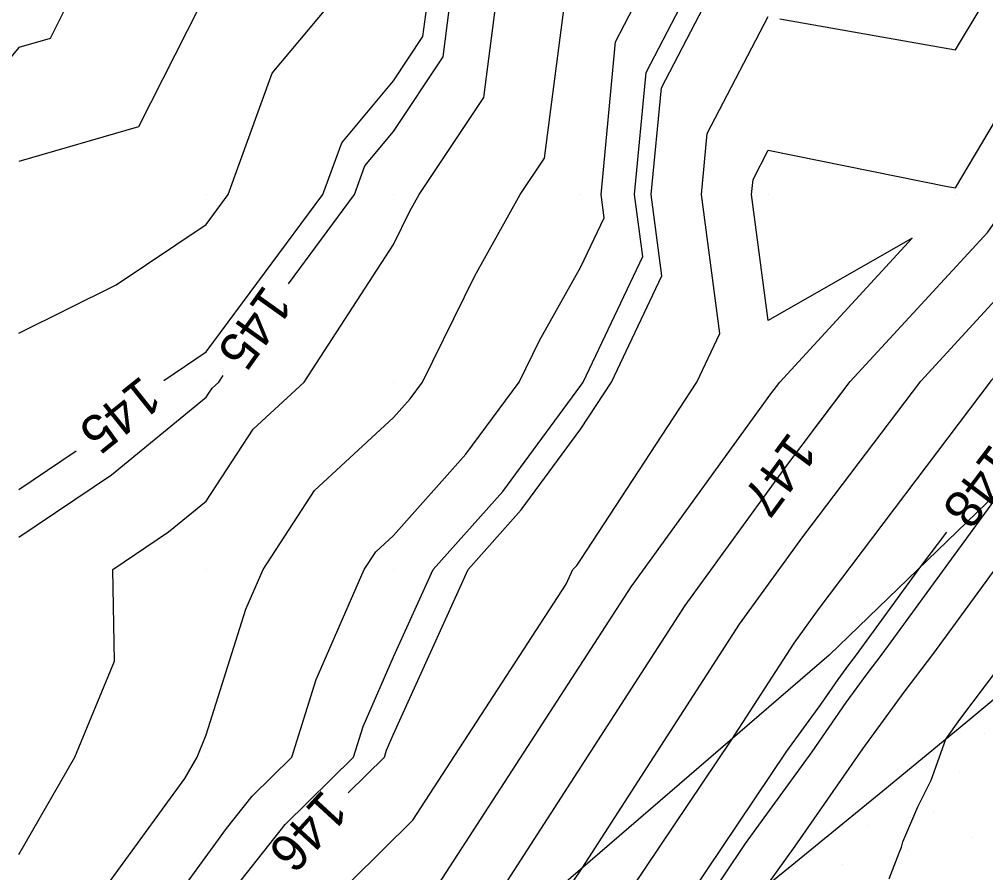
# Model space of a CAD drawing. Extents: x 2354170 to 2357230, y 866100 to 868290.
# Drawn here: x 2355900 to 2355951.6, y 866903.8 to 866949.4 of the extents above; entities that cross this region are included whole.
import ezdxf

# ---------------------------------------------------------------- set-up
doc = ezdxf.new("R2010")
doc.units = 0
for name, color, linetype in [('Default', 7, 'Continuous'), ('DTM Contours Major', 7, 'Continuous'), ('DTM Contours Major Text', 7, 'Continuous'), ('DTM Contours Minor', 7, 'Continuous'), ('Exist DTM QL2 LIDAR Elevation Point', 7, 'Continuous'), ('Exist DTM Scan Elevation Point', 7, 'Continuous'), ('Exist Roads EOP', 7, 'Continuous'), ('PH Exist DTM Breakline', 7, 'Continuous')]:
    doc.layers.add(name, color=color, linetype=linetype)

msp = doc.modelspace()

# ---------------------------------------------------------------- linework, layer by layer
at = {"layer": 'Default'}
for points in [[(2355907.71, 866930.095), (2355909.982, 866931.618), (2355916.211, 866940.01), (2355917.211, 866942.781), (2355919.982, 866946.083), (2355921.548, 866948.444), (2355921.752, 866950.01), (2355921.298, 866958.694), (2355921.138, 866960.01), (2355920.918, 866969.075), (2355921.569, 866970.01), (2355923.527, 866976.466), (2355924.162, 866980.01), (2355925.624, 866984.369), (2355927.457, 866990.01), (2355928.314, 866996.042), (2355928.211, 867003.518), (2355927.429, 867004.904), (2355926.344, 867005.605), (2355925.26, 867006.31), (2355912.852, 867014.232), (2355912.033, 867015.576)], [(2355942.368, 866927.411), (2355944.357, 866930.04), (2355951.695, 866938.012), (2355959.973, 866949.892), (2355960.039, 866949.982), (2355959.983, 866950.274), (2355956.301, 866960.01), (2355956.66, 866963.332), (2355957.564, 866970.01), (2355958.046, 866971.947), (2355963.128, 866982.478), (2355963.619, 866983.483), (2355963.614, 866983.811), (2355963.528, 866983.946), (2355963.334, 866984.286), (2355956.959, 866994.271), (2355953.54, 866999.218), (2355947.137, 867004.95), (2355943.882, 867010.011), (2355941.982, 867011.364)], [(2355917.56, 866908.102), (2355919.492, 866910.009), (2355919.609, 866910.382), (2355919.982, 866911.233), (2355923.959, 866920.01), (2355926.795, 866923.197), (2355929.982, 866927.511), (2355931.616, 866930.01), (2355934.308, 866935.684), (2355933.734, 866940.01), (2355934.277, 866945.716), (2355936.518, 866950.01), (2355935.989, 866954.003), (2355938.767, 866960.01), (2355939.284, 866960.709), (2355939.294, 866970.01), (2355939.368, 866970.624), (2355939.982, 866971.76), (2355943.984, 866976.009), (2355945.259, 866980.01), (2355942.083, 866991.73), (2355941.624, 866997), (2355941.603, 866998.538), (2355941.229, 866999.2)], [(2355939.92, 866903.18), (2355941.422, 866905.252), (2355945.031, 866910.446), (2355947.239, 866913.473), (2355948.812, 866915.556), (2355957.975, 866928.083), (2355958.593, 866928.92), (2355959.002, 866929.502), (2355959.289, 866929.915), (2355959.499, 866930.239), (2355964.947, 866937.873), (2355970.063, 866944.898), (2355969.925, 866945.619), (2355976.345, 866959.973)], [(2355926.584, 866898.937), (2355930.04, 866904.075), (2355938.45, 866917.091), (2355941.829, 866921.752), (2355948.117, 866930.067), (2355953.497, 866935.91), (2355959.565, 866944.62), (2355962.545, 866948.711), (2355960.538, 866959.207)], [(2355946.426, 866903.521), (2355946.961, 866904.909), (2355947.086, 866905.21), (2355947.16, 866905.492), (2355947.965, 866907.356), (2355948.678, 866908.778), (2355949.45, 866910.972), (2355950.209, 866912.012), (2355952.95, 866915.643), (2355956.122, 866919.98), (2355959.18, 866924.115), (2355961.2, 866926.988), (2355962.619, 866929.03), (2355963.654, 866930.629), (2355971.265, 866941.293), (2355972.115, 866942.649), (2355972.753, 866943.779), (2355973.253, 866944.697), (2355979.989, 866956.594)], [(2355963.667, 866954.677), (2355965.051, 866947.44), (2355959.157, 866939.347), (2355955.299, 866933.809), (2355951.878, 866930.093), (2355942.682, 866917.935), (2355941.347, 866916.092), (2355938.022, 866910.947), (2355930.333, 866899.515)], [(2355893.061, 866875.319), (2355900.814, 866890.646), (2355904.658, 866897.399), (2355911.065, 866906.195), (2355912.434, 866907.919), (2355914.552, 866910.009), (2355915.849, 866914.142), (2355918.419, 866920.01), (2355919.035, 866920.957), (2355919.982, 866921.828), (2355923.834, 866926.158), (2355926.681, 866930.01), (2355927.767, 866932.225), (2355929.982, 866936.166), (2355931.219, 866938.773), (2355931.055, 866940.01), (2355931.83, 866948.162), (2355932.795, 866950.01)], [(2355896.77, 866890.408), (2355901.691, 866899.055), (2355908.832, 866908.859), (2355909.494, 866910.009), (2355909.982, 866911.188), (2355912.089, 866917.903), (2355913.012, 866920.01), (2355915.759, 866924.232), (2355919.982, 866928.116), (2355920.874, 866929.118), (2355921.533, 866930.01), (2355924.312, 866935.68), (2355926.747, 866940.01), (2355928.037, 866941.955), (2355929.086, 866950.01)], [(2355898.037, 866871.233), (2355900.735, 866874.171), (2355902.92, 866876.378), (2355911.371, 866888.241), (2355912.948, 866891.359), (2355913.558, 866892.431), (2355914.576, 866893.828), (2355920.386, 866901.141), (2355922.165, 866902.896), (2355927.152, 866910.569), (2355932.657, 866919.088), (2355940.122, 866929.387), (2355940.596, 866930.014), (2355947.668, 866937.695), (2355939.982, 866933.303), (2355939.092, 866940.01), (2355939.169, 866940.823), (2355939.982, 866942.381), (2355949.543, 866940.449), (2355949.982, 866940.372), (2355955.709, 866950.01)], [(2355902.49, 866950.01), (2355901.644, 866948.348), (2355899.982, 866947.866)], [(2355909.61, 866950.01), (2355906.362, 866943.63), (2355899.982, 866941.781)], [(2355899.982, 866932.63), (2355905.178, 866935.205), (2355909.982, 866938.425), (2355911.158, 866940.01), (2355913.5, 866946.492), (2355916.451, 866950.01)], [(2355899.982, 866904.809), (2355902.977, 866910.009), (2355905.092, 866915.12), (2355904.99, 866920.01), (2355907.972, 866922.019), (2355909.982, 866923.663), (2355912.484, 866927.508), (2355915.204, 866930.01), (2355919.982, 866937.348), (2355920.858, 866939.134), (2355921.35, 866940.01), (2355924.793, 866945.199), (2355925.419, 866950.01)], [(2355940.604, 866949.388), (2355949.982, 866947.729), (2355951.338, 866950.01)], [(2355899.32, 866875.168), (2355904.541, 866882.497), (2355908.903, 866891.121), (2355910.591, 866894.087), (2355913.405, 866897.95), (2355917.736, 866903.4), (2355921.017, 866906.638), (2355929.198, 866919.226), (2355929.554, 866920.01), (2355929.755, 866920.236), (2355929.982, 866920.543), (2355936.171, 866930.01), (2355937.397, 866932.595), (2355936.413, 866940.01), (2355936.723, 866943.269), (2355939.982, 866949.514)], [(2355899.982, 866924.285), (2355903.032, 866926.341)], [(2355899.932, 866864.663), (2355900.257, 866865.454), (2355900.752, 866866.634), (2355900.843, 866866.86), (2355901.624, 866868.615), (2355901.886, 866869.167), (2355902.526, 866870.603), (2355902.948, 866871.462), (2355903.374, 866872.58), (2355903.436, 866874.404), (2355903.414, 866874.445), (2355903.499, 866874.537), (2355906.52, 866877.587), (2355912.01, 866885.294), (2355914.562, 866888.5), (2355915.806, 866890.172), (2355916.513, 866891.1), (2355921.059, 866896.391), (2355923.037, 866898.881), (2355923.313, 866899.154), (2355924.087, 866900.345), (2355935.553, 866918.089), (2355938.809, 866922.581)], [(2355949.496, 866921.998), (2355948.059, 866920.098), (2355944.673, 866915.469), (2355944.269, 866914.934), (2355943.701, 866914.155), (2355942.772, 866912.819), (2355940.962, 866910.322), (2355934.082, 866900.092)]]:
    msp.add_lwpolyline(points, dxfattribs=at)
at = {"layer": 'DTM Contours Major'}
for points in [[(2355914.364, 866935.253), (2355917.895, 866940.01), (2355918.449, 866941.543), (2355919.982, 866943.371), (2355922.63, 866947.362), (2355922.974, 866950.01), (2355922.587, 866957.405), (2355922.272, 866960.01), (2355922.08, 866967.913), (2355923.54, 866970.01), (2355925.039, 866974.954), (2355925.946, 866980.01), (2355926.959, 866983.033), (2355929.226, 866990.01), (2355929.483, 866991.816), (2355929.327, 867003.103), (2355928.146, 867005.196), (2355926.508, 867006.254), (2355924.871, 867007.319), (2355913.377, 867014.657), (2355910.115, 867020.011), (2355909.982, 867020.12), (2355909.724, 867020.269), (2355908.398, 867020.949)], [(2355899.982, 866921.735), (2355904.925, 866925.066), (2355909.982, 866929.203), (2355910.3, 866929.692), (2355910.646, 866930.01), (2355910.881, 866930.371)]]:
    msp.add_lwpolyline(points, dxfattribs=at)
at = {"layer": 'DTM Contours Minor'}
for points in [[(2355935.331, 866900.284), (2355938.769, 866905.396), (2355942.322, 866910.297), (2355944.144, 866912.919), (2355945.259, 866914.447), (2355946.053, 866915.498), (2355952.698, 866924.584), (2355956.892, 866930.129), (2355957.701, 866931.007), (2355958.613, 866932.317), (2355968.392, 866945.745), (2355967.839, 866948.638), (2355972.912, 866959.981)], [(2355902.49, 866950.01), (2355901.644, 866948.348), (2355899.982, 866947.866), (2355896.425, 866943.567), (2355892.435, 866940.01), (2355892.297, 866932.325), (2355891.455, 866930.01), (2355890.967, 866929.024), (2355889.982, 866927.565), (2355886.901, 866923.09), (2355886.557, 866920.01), (2355884.975, 866915.017), (2355880.49, 866910.009), (2355880.349, 866909.643), (2355879.982, 866909.097), (2355876.433, 866903.558), (2355874.989, 866901.787)], [(2355904.664, 866892.831), (2355906.636, 866896.295), (2355911.845, 866903.447), (2355914.201, 866906.413), (2355917.846, 866910.009), (2355918.356, 866911.636), (2355919.982, 866915.348), (2355922.094, 866920.01), (2355925.808, 866924.184), (2355929.982, 866929.833), (2355930.098, 866930.01), (2355933.279, 866936.713), (2355932.841, 866940.01), (2355933.461, 866946.531), (2355935.277, 866950.01)], [(2355924.087, 866900.345), (2355935.553, 866918.089), (2355940.975, 866925.569), (2355944.357, 866930.04), (2355951.695, 866938.012), (2355959.973, 866949.892)]]:
    msp.add_lwpolyline(points, dxfattribs=at)
at = {"layer": 'Exist DTM QL2 LIDAR Elevation Point'}
for p, q in [((2355909.982, 866940.01), (2355909.982, 866940.01)), ((2355919.982, 866940.01), (2355919.982, 866940.01)), ((2355929.982, 866940.01), (2355929.982, 866940.01)), ((2355939.982, 866940.01), (2355939.982, 866940.01)), ((2355949.982, 866940.01), (2355949.982, 866940.01)), ((2355909.982, 866930.01), (2355909.982, 866930.01)), ((2355919.982, 866930.01), (2355919.982, 866930.01)), ((2355929.982, 866930.01), (2355929.982, 866930.01)), ((2355939.982, 866930.01), (2355939.982, 866930.01)), ((2355909.982, 866920.01), (2355909.982, 866920.01)), ((2355919.982, 866920.01), (2355919.982, 866920.01)), ((2355929.982, 866920.01), (2355929.982, 866920.01)), ((2355909.982, 866910.009), (2355909.982, 866910.009)), ((2355919.982, 866910.009), (2355919.982, 866910.009))]:
    msp.add_line(p, q, dxfattribs=at)
at = {"layer": 'Exist DTM Scan Elevation Point'}
for p, q in [((2355951.542, 866911.254), (2355951.542, 866911.254)), ((2355950.163, 866909.17), (2355950.163, 866909.17)), ((2355948.784, 866907.085), (2355948.784, 866907.085)), ((2355945.319, 866906.379), (2355945.319, 866906.379)), ((2355950.869, 866905.705), (2355950.869, 866905.705)), ((2355947.404, 866905), (2355947.404, 866905)), ((2355943.94, 866904.294), (2355943.94, 866904.294))]:
    msp.add_line(p, q, dxfattribs=at)
at = {"layer": 'Exist Roads EOP'}
msp.add_lwpolyline([(2355898.766, 866870.914), (2355903.544, 866874.543), (2355908.31, 866878.188), (2355913.06, 866881.853), (2355917.794, 866885.539), (2355922.512, 866889.247), (2355927.214, 866892.974), (2355931.903, 866896.717), (2355936.579, 866900.476), (2355941.243, 866904.252), (2355945.892, 866908.044), (2355950.526, 866911.856), (2355955.142, 866915.689), (2355959.738, 866919.546), (2355964.308, 866923.434), (2355968.828, 866927.379), (2355973.167, 866931.522), (2355977.207, 866935.956), (2355981.136, 866940.492), (2355985.03, 866945.056), (2355988.908, 866949.634)], dxfattribs=at)
at = {"layer": 'PH Exist DTM Breakline'}
msp.add_lwpolyline([(2355933.24, 867062.395), (2355946.519, 867053.414), (2355958.329, 867046.113), (2355975.452, 867031.582), (2355987.118, 867020.494), (2355997.691, 867004.497), (2355998.919, 866994.114), (2355994.317, 866978.647), (2355992.172, 866973.01), (2355982.621, 866959.958), (2355970.618, 866944.617), (2355958.444, 866930.14), (2355943.24, 866915.439), (2355923.524, 866898.466), (2355915.238, 866891.493), (2355893.502, 866873.214)], dxfattribs=at)

# ---------------------------------------------------------------- texts
at = {"layer": 'Default'}
for s, rotation, p in [('145', 218.7521, (2355906.528, 866930.411)), ('147', 233.6166, (2355941.115, 866927.435)), ('148', 232.8997, (2355951.88, 866926.809)), ('146', 227.5272, (2355916.223, 866908.348))]:
    msp.add_text(s, height=2, rotation=rotation, dxfattribs=at).set_placement(p)
at = {"layer": 'DTM Contours Major Text'}
msp.add_text('145', height=2, rotation=234.4941, dxfattribs=at).set_placement((2355913.084, 866935.278))

doc.saveas('drawing.dxf')
